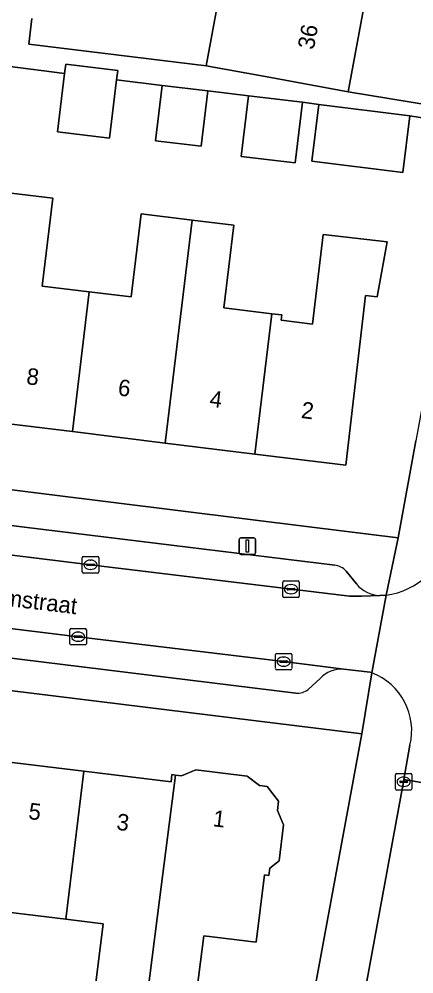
# Model space of a CAD drawing. Extents: x 158086 to 159499, y 382904 to 383981.
# Drawn here: x 158536.4 to 158560.3, y 383222.9 to 383280.8 of the extents above; entities that cross this region are included whole.
import ezdxf

# ---------------------------------------------------------------- set-up
doc = ezdxf.new("R2010")
doc.units = 0
for name, color, linetype in [('IMGEO_Erf', 7, 'Continuous'), ('IMGEO_Kolk', 7, 'Continuous'), ('IMGEO_Lichtmast', 7, 'Continuous'), ('IMGEO_Openbare_ruimte_label', 7, 'Continuous'), ('IMGEO_Pand', 7, 'Continuous'), ('IMGEO_Pand_nummerreeks', 7, 'Continuous'), ('IMGEO_Parkeervlak_open', 7, 'Continuous'), ('IMGEO_Rijbaan_lokaal_open', 7, 'Continuous'), ('IMGEO_Voetpad_open', 7, 'Continuous')]:
    doc.layers.add(name, color=color, linetype=linetype)

msp = doc.modelspace()

# ---------------------------------------------------------------- linework, layer by layer
at = {"layer": 'IMGEO_Erf'}
for points in [[(158557.404, 383282.23), (158556.333, 383276.42), (158564.087, 383275.159), (158576.054, 383339.428)], [(158537.149, 383280.884), (158536.963, 383279.311), (158547.72, 383278.007), (158548.791, 383283.816)], [(158563.934, 383274.338), (158560.056, 383274.966), (158559.631, 383271.534), (158554.123, 383272.215), (158554.548, 383275.647), (158553.55, 383275.789), (158553.109, 383272.112), (158549.846, 383272.504), (158550.288, 383276.18), (158547.812, 383276.478), (158547.409, 383273.127), (158544.646, 383273.459), (158545.05, 383276.81), (158542.281, 383277.159), (158541.856, 383273.618), (158538.709, 383273.995), (158539.134, 383277.539), (158535.677, 383277.974)], [(158535.898, 383270.264), (158538.416, 383269.961), (158537.773, 383264.627), (158540.63, 383264.283), (158543.168, 383263.977), (158543.774, 383269.011), (158546.868, 383268.639), (158549.383, 383268.336), (158548.777, 383263.305), (158551.701, 383262.953), (158552.296, 383262.881), (158552.257, 383262.555), (158554.162, 383262.326), (158554.807, 383267.76), (158558.683, 383267.326), (158558.075, 383263.983), (158557.368, 383264.068), (158556.179, 383253.753), (158550.674, 383254.432), (158545.237, 383255.102), (158539.607, 383255.796), (158534.234, 383256.458)], [(158505.675, 383256.031), (158554.129, 383250), (158559.351, 383249.35), (158560.424, 383255.241)], [(158554.304, 383221.99), (158557.145, 383237.463), (158500, 383244.504)], [(158534.922, 383235.832), (158540.289, 383235.178), (158545.582, 383234.532), (158545.636, 383234.977), (158545.85, 383234.951), (158546.215, 383234.906), (158547.08, 383235.274), (158550.194, 383234.893), (158550.954, 383234.319), (158551.418, 383234.263), (158552.106, 383233.362), (158552.038, 383232.806), (158552.408, 383231.936), (158552.139, 383229.739), (158551.576, 383229.299), (158551.522, 383228.858), (158551.252, 383228.891), (158550.752, 383224.802), (158547.576, 383225.192), (158546.619, 383217.77)], [(158540.968, 383221.862), (158541.465, 383225.918), (158539.205, 383226.195), (158533.838, 383226.852), (158528.82, 383227.467), (158526.013, 383227.811), (158525.575, 383224.232), (158522.887, 383224.556), (158522.96, 383225.163), (158523.32, 383228.141), (158517.91, 383228.804), (158512.415, 383229.477), (158507.275, 383230.106), (158503.994, 383230.508), (158503.18, 383223.84), (158500.802, 383224.131), (158501.616, 383230.799), (158500, 383230.997), (158496.419, 383231.436), (158494.542, 383218.82)]]:
    msp.add_lwpolyline(points, dxfattribs=at)
at = {"layer": 'IMGEO_Kolk'}
for p, q in [((158540.2, 383247.29), (158540.2, 383248.142)), ((158540.275, 383248.216), (158541.127, 383248.216)), ((158540.459, 383247.71), (158540.459, 383247.722)), ((158540.502, 383247.759), (158540.9, 383247.759)), ((158540.688, 383247.996), (158540.713, 383247.996)), ((158540.943, 383247.722), (158540.943, 383247.71)), ((158541.201, 383248.142), (158541.201, 383247.29)), ((158541.127, 383247.216), (158540.275, 383247.216)), ((158540.897, 383247.673), (158540.499, 383247.673)), ((158540.711, 383247.436), (158540.686, 383247.436)), ((158552.36, 383245.807), (158552.36, 383246.659)), ((158552.435, 383246.733), (158553.287, 383246.733)), ((158553.361, 383246.659), (158553.361, 383245.807)), ((158552.619, 383246.227), (158552.619, 383246.239)), ((158553.057, 383246.19), (158552.659, 383246.19)), ((158552.662, 383246.276), (158553.06, 383246.276)), ((158552.871, 383245.953), (158552.846, 383245.953)), ((158552.848, 383246.513), (158552.873, 383246.513)), ((158553.103, 383246.239), (158553.103, 383246.227)), ((158553.287, 383245.733), (158552.435, 383245.733)), ((158539.448, 383242.924), (158539.448, 383243.776)), ((158539.523, 383243.85), (158540.375, 383243.85)), ((158539.936, 383243.63), (158539.961, 383243.63)), ((158540.449, 383243.776), (158540.449, 383242.924)), ((158539.707, 383243.344), (158539.707, 383243.356)), ((158540.145, 383243.307), (158539.747, 383243.307)), ((158539.75, 383243.393), (158540.148, 383243.393)), ((158539.959, 383243.07), (158539.934, 383243.07)), ((158540.191, 383243.356), (158540.191, 383243.344)), ((158540.375, 383242.85), (158539.523, 383242.85)), ((158551.914, 383241.409), (158551.914, 383242.261)), ((158551.989, 383242.335), (158552.841, 383242.335)), ((158552.402, 383242.115), (158552.427, 383242.115)), ((158552.915, 383242.261), (158552.915, 383241.409)), ((158552.841, 383241.335), (158551.989, 383241.335)), ((158552.173, 383241.829), (158552.173, 383241.841)), ((158552.611, 383241.792), (158552.213, 383241.792)), ((158552.216, 383241.878), (158552.614, 383241.878)), ((158552.425, 383241.555), (158552.4, 383241.555)), ((158552.657, 383241.841), (158552.657, 383241.829)), ((158559.189, 383234.117), (158559.189, 383234.969)), ((158559.264, 383235.043), (158560.116, 383235.043)), ((158560.19, 383234.969), (158560.19, 383234.117)), ((158559.448, 383234.537), (158559.448, 383234.549)), ((158559.886, 383234.5), (158559.488, 383234.5)), ((158559.491, 383234.586), (158559.889, 383234.586)), ((158559.677, 383234.823), (158559.702, 383234.823)), ((158559.932, 383234.549), (158559.932, 383234.537)), ((158560.116, 383234.043), (158559.264, 383234.043)), ((158559.7, 383234.263), (158559.675, 383234.263))]:
    msp.add_line(p, q, dxfattribs=at)
for points in [[(158540.2, 383247.29), (158540.2, 383248.142)], [(158540.275, 383248.216), (158541.127, 383248.216)], [(158541.201, 383248.142), (158541.201, 383247.29)], [(158541.127, 383247.216), (158540.275, 383247.216)], [(158552.36, 383245.807), (158552.36, 383246.659)], [(158552.435, 383246.733), (158553.287, 383246.733)], [(158553.361, 383246.659), (158553.361, 383245.807)], [(158553.287, 383245.733), (158552.435, 383245.733)], [(158539.448, 383242.924), (158539.448, 383243.776)], [(158539.523, 383243.85), (158540.375, 383243.85)], [(158540.449, 383243.776), (158540.449, 383242.924)], [(158540.375, 383242.85), (158539.523, 383242.85)], [(158551.914, 383241.409), (158551.914, 383242.261)], [(158551.989, 383242.335), (158552.841, 383242.335)], [(158552.915, 383242.261), (158552.915, 383241.409)], [(158552.841, 383241.335), (158551.989, 383241.335)], [(158559.189, 383234.117), (158559.189, 383234.969)], [(158559.264, 383235.043), (158560.116, 383235.043)], [(158560.19, 383234.969), (158560.19, 383234.117)], [(158560.116, 383234.043), (158559.264, 383234.043)]]:
    msp.add_lwpolyline(points, dxfattribs=at)
for centre, radius, start, end in [((158540.277, 383248.14), 0.0765, 91.55205, 178.44795), ((158540.277, 383248.14), 0.0765, 91.55205, 178.44795), ((158540.499, 383247.719), 0.0403, 85.87752, 175.75265), ((158540.496, 383247.709), 0.0366, 178.93798, 274.71019), ((158540.9, 383247.716), 0.043, 264.86636, 352.45326), ((158540.904, 383247.721), 0.0386, 1.73085, 96.63898), ((158541.125, 383248.14), 0.0765, 1.55205, 88.44795), ((158541.125, 383248.14), 0.0765, 1.55205, 88.44795), ((158540.277, 383247.292), 0.0765, 181.55205, 268.44795), ((158540.277, 383247.292), 0.0765, 181.55205, 268.44795), ((158541.125, 383247.292), 0.0765, 271.55205, 358.44795), ((158541.125, 383247.292), 0.0765, 271.55205, 358.44795), ((158552.437, 383246.657), 0.0765, 91.55205, 178.44795), ((158552.437, 383246.657), 0.0765, 91.55205, 178.44795), ((158553.285, 383246.657), 0.0765, 1.55205, 88.44795), ((158553.285, 383246.657), 0.0765, 1.55205, 88.44795), ((158552.659, 383246.236), 0.0403, 85.87752, 175.75265), ((158552.656, 383246.226), 0.0366, 178.93798, 274.71019), ((158553.06, 383246.233), 0.043, 264.86636, 352.45326), ((158553.064, 383246.238), 0.0386, 1.73085, 96.63898), ((158552.437, 383245.809), 0.0765, 181.55205, 268.44795), ((158552.437, 383245.809), 0.0765, 181.55205, 268.44795), ((158553.285, 383245.809), 0.0765, 271.55205, 358.44795), ((158553.285, 383245.809), 0.0765, 271.55205, 358.44795), ((158539.525, 383243.774), 0.0765, 91.55205, 178.44795), ((158539.525, 383243.774), 0.0765, 91.55205, 178.44795), ((158540.373, 383243.774), 0.0765, 1.55205, 88.44795), ((158540.373, 383243.774), 0.0765, 1.55205, 88.44795), ((158539.747, 383243.353), 0.0403, 85.87752, 175.75265), ((158539.744, 383243.343), 0.0366, 178.93798, 274.71019), ((158540.148, 383243.35), 0.043, 264.86636, 352.45326), ((158540.152, 383243.355), 0.0386, 1.73085, 96.63898), ((158539.525, 383242.926), 0.0765, 181.55205, 268.44795), ((158539.525, 383242.926), 0.0765, 181.55205, 268.44795), ((158540.373, 383242.926), 0.0765, 271.55205, 358.44795), ((158540.373, 383242.926), 0.0765, 271.55205, 358.44795), ((158551.991, 383242.259), 0.0765, 91.55205, 178.44795), ((158551.991, 383242.259), 0.0765, 91.55205, 178.44795), ((158552.839, 383242.259), 0.0765, 1.55205, 88.44795), ((158552.839, 383242.259), 0.0765, 1.55205, 88.44795), ((158551.991, 383241.411), 0.0765, 181.55205, 268.44795), ((158551.991, 383241.411), 0.0765, 181.55205, 268.44795), ((158552.213, 383241.838), 0.0403, 85.87752, 175.75265), ((158552.21, 383241.828), 0.0366, 178.93798, 274.71019), ((158552.614, 383241.835), 0.043, 264.86636, 352.45326), ((158552.618, 383241.84), 0.0386, 1.73085, 96.63898), ((158552.839, 383241.411), 0.0765, 271.55205, 358.44795), ((158552.839, 383241.411), 0.0765, 271.55205, 358.44795), ((158559.266, 383234.967), 0.0765, 91.55205, 178.44795), ((158559.266, 383234.967), 0.0765, 91.55205, 178.44795), ((158560.114, 383234.967), 0.0765, 1.55205, 88.44795), ((158560.114, 383234.967), 0.0765, 1.55205, 88.44795), ((158559.488, 383234.546), 0.0403, 85.87752, 175.75265), ((158559.485, 383234.536), 0.0366, 178.93798, 274.71019), ((158559.889, 383234.543), 0.043, 264.86636, 352.45326), ((158559.893, 383234.548), 0.0386, 1.73085, 96.63898), ((158559.266, 383234.119), 0.0765, 181.55205, 268.44795), ((158559.266, 383234.119), 0.0765, 181.55205, 268.44795), ((158560.114, 383234.119), 0.0765, 271.55205, 358.44795), ((158560.114, 383234.119), 0.0765, 271.55205, 358.44795)]:
    msp.add_arc(centre, radius, start, end, dxfattribs=at)
for centre, major_axis, ratio, start_param, end_param in [((158540.687, 383247.716), (-0.387, 0.002), 0.722429, 4.712389, 7.853982), ((158540.712, 383247.716), (-0.39, 0.002), 0.717154, 1.570796, 4.712389), ((158552.847, 383246.233), (-0.387, 0.002), 0.722429, 4.712389, 7.853982), ((158552.872, 383246.233), (-0.39, 0.002), 0.717154, 1.570796, 4.712389), ((158539.935, 383243.35), (-0.387, 0.002), 0.722429, 4.712389, 7.853982), ((158539.96, 383243.35), (-0.39, 0.002), 0.717154, 1.570796, 4.712389), ((158552.401, 383241.835), (-0.387, 0.002), 0.722429, 4.712389, 7.853982), ((158552.426, 383241.835), (-0.39, 0.002), 0.717154, 1.570796, 4.712389), ((158559.676, 383234.543), (-0.387, 0.002), 0.722429, 4.712389, 7.853982), ((158559.701, 383234.543), (-0.39, 0.002), 0.717154, 1.570796, 4.712389)]:
    msp.add_ellipse(centre, major_axis=major_axis, ratio=ratio, start_param=start_param, end_param=end_param, dxfattribs=at)
at = {"layer": 'IMGEO_Lichtmast'}
for p, q in [((158549.715, 383248.448), (158549.715, 383249.248)), ((158549.715, 383249.248), (158549.715, 383248.448)), ((158549.815, 383249.348), (158550.605, 383249.348)), ((158550.605, 383249.348), (158549.815, 383249.348)), ((158550.705, 383249.248), (158550.705, 383248.448)), ((158550.705, 383248.448), (158550.705, 383249.248)), ((158550.605, 383248.348), (158549.815, 383248.348)), ((158549.815, 383248.348), (158550.605, 383248.348))]:
    msp.add_line(p, q, dxfattribs=at)
msp.add_lwpolyline([(158550.135, 383249.223), (158550.285, 383249.223), (158550.285, 383248.473), (158550.135, 383248.473), (158550.135, 383249.223)], dxfattribs=at)
for centre, start, end in [((158549.815, 383249.248), 90, 180), ((158549.815, 383249.248), 90, 180), ((158550.605, 383249.248), 0, 90), ((158550.605, 383249.248), 360, 90), ((158549.815, 383248.448), 180, 270), ((158549.815, 383248.448), 180, 270), ((158550.605, 383248.448), 270, 0), ((158550.605, 383248.448), 270, 0)]:
    msp.add_arc(centre, 0.1, start, end, dxfattribs=at)
at = {"layer": 'IMGEO_Pand'}
for points in [[(158557.404, 383282.23), (158548.791, 383283.816), (158547.72, 383278.007), (158551.416, 383277.326), (158556.333, 383276.42)], [(158542.281, 383277.159), (158542.349, 383277.725), (158539.202, 383278.102), (158539.134, 383277.539), (158538.709, 383273.995), (158541.856, 383273.618)], [(158547.812, 383276.478), (158545.05, 383276.81), (158544.646, 383273.459), (158547.409, 383273.127)], [(158553.109, 383272.112), (158553.55, 383275.789), (158550.288, 383276.18), (158549.846, 383272.504)], [(158559.631, 383271.534), (158560.056, 383274.966), (158554.548, 383275.647), (158554.123, 383272.215)], [(158534.234, 383256.458), (158539.607, 383255.796), (158540.63, 383264.283), (158537.773, 383264.627), (158538.416, 383269.961), (158535.898, 383270.264)], [(158540.63, 383264.283), (158539.607, 383255.796), (158545.237, 383255.102), (158546.868, 383268.639), (158543.774, 383269.011), (158543.168, 383263.977)], [(158546.868, 383268.639), (158545.237, 383255.102), (158550.674, 383254.432), (158551.701, 383262.953), (158548.777, 383263.305), (158549.383, 383268.336)], [(158551.701, 383262.953), (158550.674, 383254.432), (158556.179, 383253.753), (158557.368, 383264.068), (158558.075, 383263.983), (158558.683, 383267.326), (158554.807, 383267.76), (158554.162, 383262.326), (158552.257, 383262.555), (158552.296, 383262.881)], [(158540.289, 383235.178), (158534.922, 383235.832), (158533.838, 383226.852), (158539.205, 383226.195)], [(158544.884, 383227.374), (158545.85, 383234.951), (158545.636, 383234.977), (158545.582, 383234.532), (158540.289, 383235.178), (158539.205, 383226.195), (158541.465, 383225.918), (158540.968, 383221.862), (158541.676, 383221.775), (158541.142, 383217.415), (158541.135, 383217.358), (158543.616, 383217.434), (158543.634, 383217.576), (158543.707, 383218.146)], [(158551.252, 383228.891), (158551.522, 383228.858), (158551.576, 383229.299), (158552.139, 383229.739), (158552.408, 383231.936), (158552.038, 383232.806), (158552.106, 383233.362), (158551.418, 383234.263), (158550.954, 383234.319), (158550.194, 383234.893), (158547.08, 383235.274), (158546.215, 383234.906), (158545.85, 383234.951), (158544.884, 383227.374), (158543.707, 383218.146), (158546.619, 383217.77), (158547.576, 383225.192), (158550.752, 383224.802)]]:
    msp.add_lwpolyline(points, close=True, dxfattribs=at)
at = {"layer": 'IMGEO_Parkeervlak_open'}
for points in [[(158555.506, 383247.692), (158536.699, 383250), (158514.765, 383252.707), (158511.786, 383253.063)], [(158508.865, 383251.607), (158511.166, 383251.332), (158515.542, 383250.802), (158522.118, 383250), (158524.966, 383249.656), (158540.697, 383247.714), (158555.572, 383245.902), (158556.395, 383245.816), (158557.139, 383245.805), (158558.233, 383245.857)], [(158556.058, 383241.376), (158552.411, 383241.836), (158539.945, 383243.351), (158524.296, 383245.269), (158506.597, 383247.359)], [(158556.819, 383246.554), (158556.195, 383247.332)], [(158531.288, 383242.615), (158553.149, 383239.93)], [(158553.899, 383240.146), (158554.629, 383240.812)]]:
    msp.add_lwpolyline(points, dxfattribs=at)
for centre, radius, start, end in [((158555.398, 383246.646), 1.052, 40.72024, 84.10595), ((158558.331, 383247.839), 1.985, 220.35964, 267.16042), ((158555.907, 383239.667), 1.715, 84.93358, 138.14289), ((158553.269, 383240.925), 1.002, 263.14412, 308.98868)]:
    msp.add_arc(centre, radius, start, end, dxfattribs=at)
at = {"layer": 'IMGEO_Rijbaan_lokaal_open'}
for points in [[(158506.597, 383247.359), (158524.296, 383245.269), (158539.945, 383243.351), (158552.411, 383241.836), (158556.058, 383241.376), (158557.654, 383241.196), (158557.763, 383241.156), (158558.62, 383245.875), (158558.233, 383245.857), (158557.139, 383245.805), (158556.395, 383245.816), (158555.572, 383245.902), (158540.697, 383247.714), (158524.966, 383249.656), (158522.118, 383250), (158515.542, 383250.802), (158511.166, 383251.332), (158508.865, 383251.607), (158507.162, 383251.821), (158506.931, 383250)], [(158556.908, 383175.192), (158557.957, 383180.662), (158561.882, 383201.268), (158562.527, 383204.741), (158564.32, 383214.398), (158564.956, 383217.826), (158565.739, 383222.043), (158567.556, 383233.332), (158559.7, 383234.689), (158559.687, 383234.543), (158557.269, 383221.447), (158556.732, 383218.49), (158553.538, 383200.506), (158552.215, 383193.232), (158551.52, 383189.415), (158551.464, 383189.107), (158550.099, 383181.832), (158549.132, 383176.584)]]:
    msp.add_lwpolyline(points, close=True, dxfattribs=at)
for points in [[(158560.07, 383236.756), (158559.7, 383234.689), (158567.556, 383233.332), (158570.464, 383249.119), (158565.402, 383250), (158562.609, 383250.486), (158562.518, 383250), (158562.417, 383249.462)], [(158558.62, 383245.875), (158557.763, 383241.156)]]:
    msp.add_lwpolyline(points, dxfattribs=at)
for centre, radius, start, end in [((158558.059, 383250.272), 4.433, 277.2758, 349.46611), ((158556.414, 383237.644), 3.762, 346.34993, 68.98775)]:
    msp.add_arc(centre, radius, start, end, dxfattribs=at)
at = {"layer": 'IMGEO_Voetpad_open'}
for points in [[(158583.632, 383364.455), (158580.776, 383364.79), (158576.268, 383340.577), (158576.054, 383339.428), (158564.087, 383275.159), (158563.934, 383274.338), (158560.424, 383255.241), (158559.351, 383249.35), (158558.62, 383245.875)], [(158509.061, 383281.327), (158514.552, 383280.667), (158521.184, 383279.726), (158523.453, 383279.464), (158525.723, 383279.202), (158526.839, 383279.064), (158531.387, 383278.503), (158531.368, 383278.375), (158535.661, 383277.846), (158535.677, 383277.974), (158539.134, 383277.539), (158539.202, 383278.102), (158542.349, 383277.725), (158542.281, 383277.159), (158545.05, 383276.81), (158547.812, 383276.478), (158550.288, 383276.18), (158553.55, 383275.789), (158554.548, 383275.647), (158560.056, 383274.966), (158563.934, 383274.338)], [(158564.087, 383275.159), (158556.333, 383276.42), (158551.416, 383277.326), (158547.72, 383278.007), (158536.963, 383279.311), (158537.149, 383280.884)], [(158277.718, 383271.726), (158339.394, 383264.164), (158340.307, 383264.052), (158345.526, 383263.412), (158350.794, 383262.766), (158350.957, 383262.746), (158353.332, 383262.456), (158436.049, 383252.351), (158455.212, 383250), (158496.63, 383244.919), (158496.962, 383244.878), (158498.052, 383244.744), (158500, 383244.504), (158557.145, 383237.463), (158557.763, 383241.156), (158557.654, 383241.196), (158556.058, 383241.376)], [(158558.233, 383245.857), (158558.62, 383245.875), (158559.351, 383249.35), (158554.129, 383250), (158505.675, 383256.031)], [(158511.786, 383253.063), (158514.765, 383252.707), (158536.699, 383250), (158555.506, 383247.692)], [(158556.195, 383247.332), (158556.819, 383246.554)], [(158553.149, 383239.93), (158531.288, 383242.615)], [(158557.763, 383241.156), (158557.145, 383237.463), (158554.304, 383221.99), (158553.636, 383218.225), (158553.473, 383217.305), (158549.74, 383196.266), (158549.3, 383193.783), (158548.563, 383189.631), (158546.698, 383179.116), (158542.88, 383179.81), (158542.142, 383175.756), (158548.693, 383174.619)], [(158554.629, 383240.812), (158553.899, 383240.146)], [(158556.732, 383218.49), (158555.713, 383218.684), (158556.226, 383221.636), (158557.269, 383221.447), (158559.687, 383234.543), (158559.7, 383234.689), (158560.07, 383236.756)]]:
    msp.add_lwpolyline(points, dxfattribs=at)
for centre, radius, start, end in [((158558.059, 383250.272), 4.433, 277.2758, 349.46611), ((158555.398, 383246.646), 1.052, 40.72024, 84.10595), ((158558.331, 383247.839), 1.985, 220.35964, 267.16042), ((158555.907, 383239.667), 1.715, 84.93358, 138.14289), ((158556.414, 383237.644), 3.762, 346.34993, 68.98775), ((158553.269, 383240.925), 1.002, 263.14412, 308.98868)]:
    msp.add_arc(centre, radius, start, end, dxfattribs=at)

# ---------------------------------------------------------------- texts
at = {"layer": 'IMGEO_Openbare_ruimte_label'}
msp.add_text('Bergen op Zoomstraat', height=1, rotation=353.05259, dxfattribs=at).set_placement((158526.616, 383246.32))
at = {"layer": 'IMGEO_Pand_nummerreeks'}
for s, rotation, p in [('36', 79.55368, (158554.237, 383278.949)), ('8', 352.97289, (158536.775, 383258.684)), ('6', 352.97289, (158542.326, 383258)), ('4', 352.97289, (158547.882, 383257.315)), ('2', 352.97289, (158553.435, 383256.631)), ('5', 353.04655, (158536.901, 383232.286)), ('1', 353.0271, (158548.078, 383231.848)), ('3', 353.04429, (158542.242, 383231.635))]:
    msp.add_text(s, height=1, rotation=rotation, dxfattribs=at).set_placement(p)

doc.saveas('drawing.dxf')
